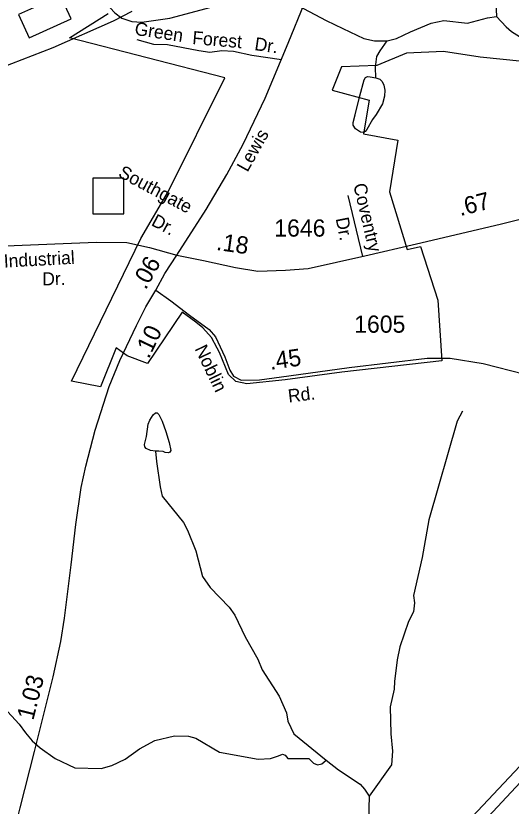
# Model space of a CAD drawing. Extents: x 2056842 to 2160602, y 826753 to 1016856.
# Drawn here: x 2116153 to 2119751, y 922545 to 928285 of the extents above; entities that cross this region are included whole.
import ezdxf

# ---------------------------------------------------------------- set-up
doc = ezdxf.new("R2010")
doc.units = 0
for name, color, linetype in [('Exist Boundary Political City Limit New', 7, 'Continuous'), ('Exist Cultural Warehouse Building Footprint', 7, 'Continuous'), ('Exist Hydrographic Creek Single Shore', 7, 'Continuous'), ('Exist Hydrographic Misc Water Feature', 7, 'Continuous'), ('Exist Railroad Mainline', 7, 'Continuous'), ('Exist Road Non-System Type 51', 7, 'Continuous'), ('Exist Road Non-System Type 51 Label', 7, 'Continuous'), ('Exist Road Primary Interstate Divided Center Attributed', 7, 'Continuous'), ('Exist Road Primary US Attributed', 7, 'Continuous'), ('Exist Road Primary US Label', 7, 'Continuous'), ('Exist Road Primary US Mileage Hundredths English Label', 7, 'Continuous'), ('Exist Road Secondary Mileage Hundredths English Label', 7, 'Continuous'), ('Exist Road Secondary Type 41 Attributed', 7, 'Continuous'), ('Exist Road Secondary Type 51 Attributed', 7, 'Continuous'), ('Exist Road Secondary Type 51 Label', 7, 'Continuous'), ('Exist Road Secondary Type 51 Number Label', 7, 'Continuous'), ('Map Preparation Boundary City Limit Buffer Line', 7, 'Continuous')]:
    doc.layers.add(name, color=color, linetype=linetype)

msp = doc.modelspace()

# ---------------------------------------------------------------- linework, layer by layer
at = {"layer": 'Exist Boundary Political City Limit New'}
for points in [[(2116769, 925591.9), (2116558.5, 925630.9), (2117060.2, 926668.4), (2117261.8, 927011.4), (2117670.8, 927835.1), (2116542.8, 928126.4), (2116823, 928301.1)], [(2119835, 927953.7), (2119526.2, 927983.9), (2119260, 928025.6), (2118991.2, 928014.2), (2118775.8, 927923.4), (2118518.2, 927915.9), (2118450.2, 927745.5), (2118719, 927673.6), (2118677.2, 927427.5), (2118927, 927382.1), (2118866.5, 927007.3), (2118995, 926587.1), (2119092.5, 926610.2), (2119218.8, 926220.1), (2119246.8, 925778.9), (2118520.2, 925697.5), (2118109.8, 925640.8), (2117830.8, 925613.2), (2117750, 925629.7), (2117697.2, 925680.8), (2117631.2, 925839.1), (2117616.2, 925872.1), (2117575, 925949.5), (2117510.8, 926018.8), (2117459.5, 926060), (2117360.8, 926132.9), (2117109.2, 925759.4), (2116961.8, 925817), (2116882.5, 925872.9), (2116769, 925591.9)]]:
    msp.add_lwpolyline(points, dxfattribs=at)
at = {"layer": 'Exist Cultural Warehouse Building Footprint'}
for points in [[(2116478.4, 928433.7), (2116172.6, 928296), (2116249.2, 928125.9), (2116555, 928263.7)], [(2116712.9, 927107.4), (2116712.9, 926847.3), (2116937.2, 926847.3), (2116937.2, 927107.4)]]:
    msp.add_lwpolyline(points, close=True, dxfattribs=at)
at = {"layer": 'Exist Hydrographic Creek Single Shore'}
for points in [[(2116345.7, 928785.1), (2116434.2, 928733.4), (2116483.6, 928708.8), (2116543.2, 928665.8), (2116610.3, 928584.7), (2116640.7, 928521.3), (2116802.8, 928381.9), (2116872.5, 928307.1), (2116921.9, 928269.1), (2116995.3, 928245), (2117068, 928238.2), (2117272, 928269.1), (2117535, 928337.8), (2117693.3, 928381.1), (2117803.4, 928403.4)], [(2117803.4, 928403.4), (2117966.3, 928412.6), (2118100.6, 928388.5), (2118201.5, 928359.4), (2118405.9, 928252.1), (2118528.4, 928193.8), (2118680.4, 928119.4), (2118758.9, 928102.6), (2118850.1, 928103.7)], [(2119636.3, 928439.1), (2119645.2, 928279.4)], [(2118850.1, 928103.7), (2118917.2, 928121.5), (2119019.8, 928169.6), (2119170.5, 928233), (2119262.7, 928250.2), (2119432.4, 928232.5), (2119579.3, 928271.8), (2119645.2, 928279.4)], [(2119645.2, 928279.4), (2119713.8, 928205.9), (2119754.1, 928172.2), (2119942.2, 928051.8), (2120015.6, 927977), (2120109.3, 927893.8), (2120189.3, 927848.2), (2120303.6, 927834.7), (2120397.4, 927851.1), (2120437.4, 927849.3), (2120535.4, 927829.5), (2120644.3, 927799.6), (2120729.2, 927794.5), (2120819.4, 927806.9)]]:
    msp.add_lwpolyline(points, dxfattribs=at)
at = {"layer": 'Exist Hydrographic Misc Water Feature'}
for points in [[(2118767.9, 927833.9), (2118766.5, 927912.4), (2118775.4, 927989.7), (2118798.2, 928031.5), (2118850.1, 928103.7)], [(2118767.9, 927833.9), (2118796.9, 927824.3), (2118814.6, 927807.8), (2118826, 927781.2), (2118832.4, 927744.5), (2118829.8, 927701.4), (2118815.9, 927645.6), (2118770.3, 927568.3), (2118742.4, 927531.6), (2118701.9, 927460.6), (2118690.5, 927444.1), (2118676.6, 927437.8), (2118656.3, 927439.1), (2118620.9, 927465.7), (2118604.4, 927491), (2118604.4, 927511.3), (2118618.3, 927567.1), (2118652.5, 927705.2), (2118682.9, 927820.5), (2118693, 927838.3), (2118708.2, 927844.6), (2118726, 927843.3), (2118767.9, 927833.9)], [(2119398.4, 925415), (2119358.7, 925340.9), (2119152, 924624), (2119103.2, 924351.8), (2119040.2, 924075.6), (2119048.4, 924021.7), (2119041, 923955.7), (2119005.2, 923887.5), (2118942, 923703.2), (2118922.5, 923607.2), (2118903.2, 923451), (2118901.2, 923395.1), (2118871.9, 923266.9), (2118876.8, 923071), (2118889.3, 922945.1), (2118881.7, 922845.1), (2118718.7, 922618.4)], [(2117168.3, 925123.1), (2117131.6, 925129.4), (2117099.9, 925142.1), (2117091.1, 925154.7), (2117087.3, 925171.2), (2117102.4, 925229.5), (2117115.1, 925319.5), (2117125.2, 925348.6), (2117150.6, 925387.9), (2117168.3, 925401.9), (2117179.7, 925401.9), (2117192.4, 925390.5), (2117215.2, 925342.3), (2117243, 925266.3), (2117267.1, 925187.7), (2117279.8, 925128.1), (2117272.2, 925116.7), (2117262, 925110.4), (2117238, 925114.2), (2117222.8, 925120.5), (2117192.4, 925124.3), (2117168.3, 925123.1)], [(2117168.3, 925123.1), (2117175.9, 925049.6), (2117201.2, 924865.8), (2117215.5, 924797.4), (2117370.3, 924606.2), (2117400.4, 924550.3), (2117459.3, 924400.5), (2117507.9, 924212.8), (2117564.3, 924133), (2117702.9, 923989.7), (2117743.3, 923931.9), (2117819.7, 923776.2), (2117910.4, 923612.7), (2117942.8, 923536.8), (2118065.8, 923343.4), (2118118.3, 923223.6), (2118128.6, 923163.7), (2118173.1, 923071.9), (2118407.8, 922880)], [(2116066.2, 923262.5), (2116176.6, 923141.1), (2116222.8, 923077.1), (2116271.2, 923019.3), (2116330.1, 922970), (2116437.8, 922892.7), (2116580.9, 922823), (2116772.1, 922819.2), (2116850.7, 922840.8), (2116946.9, 922887.6), (2117052.3, 922961.1), (2117163.7, 923023.2), (2117305.6, 923057.5), (2117408.2, 923053.7), (2117461, 923038.6), (2117632, 922938.3), (2117914.4, 922887.6), (2118003.1, 922891.5), (2118061.3, 922911.7), (2118090.4, 922923.1), (2118108.2, 922915.5), (2118129.7, 922892.7), (2118237.4, 922892.7), (2118281.2, 922891.5), (2118314.6, 922857.2), (2118343.2, 922844.6), (2118376.7, 922852.2), (2118407.8, 922880)], [(2118407.8, 922880), (2118497.7, 922810.3), (2118654.3, 922705.7), (2118684.4, 922670), (2118718.7, 922618.1)], [(2118718.7, 922618.1), (2118711.8, 922346.3), (2118722.3, 922291.3), (2118750.2, 922272.3), (2118790.7, 922274.8), (2118867.9, 922291.3), (2118907.2, 922283.7), (2118935.1, 922264), (2119003.5, 922127.2), (2119050.3, 921967.5), (2119069.9, 921893.9), (2119108.6, 921698.1), (2119107.3, 921518.1), (2119122.5, 921442.1), (2119170.6, 921358.5), (2119236.5, 921317.9), (2119291.2, 921238.8), (2119353.3, 921189.2)]]:
    msp.add_lwpolyline(points, dxfattribs=at)
at = {"layer": 'Exist Railroad Mainline'}
msp.add_lwpolyline([(2116048, 927910.7), (2116425.4, 928056.3), (2116862.4, 928248.2), (2116998.1, 928318.8)], dxfattribs=at)
at = {"layer": 'Exist Road Non-System Type 51'}
for points in [[(2117031.9, 928112.8), (2117152.8, 928079.2), (2117253.5, 928075.9), (2117481.9, 928032.2), (2117562.5, 928022.1), (2117649.8, 928032.2), (2117733.7, 928028.8), (2117868, 927998.6), (2118083, 927968.7)], [(2118564.8, 926980.4), (2118669.8, 926538.4)]]:
    msp.add_lwpolyline(points, dxfattribs=at)
at = {"layer": 'Exist Road Primary Interstate Divided Center Attributed'}
for points in [[(2122918.4, 926142.9), (2122732, 925942.8), (2122570.2, 925770.2), (2121914.3, 925071.7), (2121264.7, 924376.8), (2121046, 924146.4), (2120484.6, 923550.5), (2119814.3, 922835.8), (2119043.2, 922016.6), (2118408, 921339.7), (2117994.1, 920902.3), (2117625.2, 920499), (2117450.6, 920288.4), (2117228.4, 920007.5), (2116931.5, 919611.5), (2116586.9, 919138)], [(2116090.5, 918312.4), (2116180.2, 918435.9), (2116398.8, 918731.1), (2116662.4, 919091.2), (2116963.8, 919514.2), (2117246.4, 919892.3), (2117484.8, 920198.3), (2117686.4, 920434.2), (2118042.7, 920828.4), (2118519.5, 921337.9), (2119185.3, 922040), (2119884.5, 922790.7), (2120553, 923501.9), (2121083.8, 924063.5), (2121347.5, 924348), (2122002.5, 925044.7), (2122694.4, 925782.8)]]:
    msp.add_lwpolyline(points, dxfattribs=at)
at = {"layer": 'Exist Road Primary US Attributed'}
for points in [[(2117322.1, 926547.8), (2117535.9, 926878), (2117685, 927133.2), (2117804.4, 927353.4), (2117963.4, 927686.9), (2118131.4, 928086.8), (2118249.9, 928376.2), (2118380.2, 928686.3), (2118502.3, 929015.3), (2118584, 929327.1), (2118645.1, 929613), (2118669.4, 929851.1), (2118728.6, 930048.9), (2118818.5, 930162.1), (2118929.8, 930280.7), (2119116.6, 930467.7), (2119227.1, 930596.2), (2119345.7, 930740), (2119379.8, 930829.9), (2119403.2, 930970.1), (2119440.8, 931263.7)], [(2117170.2, 926293.8), (2117236.2, 926412.9), (2117322.1, 926547.8)], [(2115775.8, 920514.9), (2115800, 920765.7), (2115843.1, 921092.9), (2115899.7, 921386.8), (2116015.6, 921865.8), (2116185.3, 922533.7), (2116287.7, 922941.7), (2116425.1, 923483.7), (2116479, 923740.7), (2116506, 923909.7), (2116555.4, 924298.9), (2116589.5, 924591.9), (2116628.1, 924858.9), (2116662.3, 925013.5), (2116730.5, 925275.9), (2116832, 925593.2), (2116907.5, 925781.9), (2117029.6, 926037.2), (2117097, 926172.9), (2117170.2, 926293.8)]]:
    msp.add_lwpolyline(points, dxfattribs=at)
at = {"layer": 'Exist Road Secondary Type 41 Attributed'}
msp.add_lwpolyline([(2117170.2, 926293.8), (2117279.3, 926216), (2117414.9, 926110.9), (2117558.2, 926006.2), (2117603.1, 925953.1), (2117670, 925809.8), (2117706.8, 925710.9), (2117734.7, 925668.7), (2117789.5, 925639.9), (2117923.3, 925640.8), (2118136.2, 925669.6), (2118574, 925732), (2119140.3, 925799), (2119307.4, 925799.9), (2119547.7, 925759.9), (2119850.3, 925682.6), (2120079.8, 925598.6), (2120175.9, 925531.2), (2120287.3, 925445.8), (2120350.2, 925368.5), (2120455.7, 925261.1), (2120670.4, 925080.4), (2120842.4, 924933.5), (2120903.5, 924924.5)], dxfattribs=at)
at = {"layer": 'Exist Road Secondary Type 51 Attributed'}
for points in [[(2117322.1, 926547.8), (2117515.1, 926509.2), (2117748.6, 926457.1), (2117912, 926431.9), (2118111.3, 926439.1), (2118277.4, 926449), (2118686.8, 926542.4), (2119063.9, 926630.5), (2119670, 926773.3), (2120172.8, 926897.3), (2120954.8, 927099.5), (2121533, 927243.2), (2121753, 927312.4), (2122054.6, 927443.6), (2122413.8, 927664.6), (2122745.1, 927891.9), (2122937.2, 928033.9), (2123047.2, 928073)], [(2115830.4, 926612.6), (2116021.1, 926611.6), (2116435.9, 926629.6), (2116739.4, 926642.1), (2116959.4, 926639.5), (2117122.8, 926603.5), (2117322.1, 926547.8)]]:
    msp.add_lwpolyline(points, dxfattribs=at)
at = {"layer": 'Map Preparation Boundary City Limit Buffer Line'}
for points in [[(2116769, 925591.9), (2116558.5, 925630.9), (2117060.2, 926668.4), (2117261.8, 927011.4), (2117670.8, 927835.1), (2116542.8, 928126.4), (2116823, 928301.1)], [(2119835, 927953.7), (2119526.2, 927983.9), (2119260, 928025.6), (2118991.2, 928014.2), (2118775.8, 927923.4), (2118518.2, 927915.9), (2118450.2, 927745.5), (2118719, 927673.6), (2118677.2, 927427.5), (2118927, 927382.1), (2118866.5, 927007.3), (2118995, 926587.1), (2119092.5, 926610.2), (2119218.8, 926220.1), (2119246.8, 925778.9), (2118520.2, 925697.5), (2118109.8, 925640.8), (2117830.8, 925613.2), (2117750, 925629.7), (2117697.2, 925680.8), (2117631.2, 925839.1), (2117616.2, 925872.1), (2117575, 925949.5), (2117510.8, 926018.8), (2117459.5, 926060), (2117360.8, 926132.9), (2117109.2, 925759.4), (2116961.8, 925817), (2116882.5, 925872.9), (2116769, 925591.9)]]:
    msp.add_lwpolyline(points, dxfattribs=at)

# ---------------------------------------------------------------- texts
at = {"layer": 'Exist Road Non-System Type 51 Label'}
for s, rotation, p in [('Green', 351.38677, (2117011.4, 928147.7)), ('Forest', 355.06169, (2117432.5, 928080.7)), ('Dr.', 351.75266, (2117882.7, 928036.8)), ('Southgate', 331.89726, (2116890.2, 927120.1)), ('Coventry', 283.21503, (2118603.1, 927057.8)), ('Dr.', 331.89726, (2117130.4, 926767.1)), ('Dr.', 281.4032, (2118475.5, 926812.5))]:
    msp.add_text(s, height=95, rotation=rotation, dxfattribs=at).set_placement(p)
at = {"layer": 'Exist Road Primary US Label'}
msp.add_text('Lewis', height=95, rotation=60.71525, dxfattribs=at).set_placement((2117835.3, 927145.1))
at = {"layer": 'Exist Road Primary US Mileage Hundredths English Label'}
for s, rotation, p in [('.06', 60.99893, (2117096.8, 926290.2)), ('.10', 64.42722, (2117118.7, 925788.9)), ('1.03', 75.77224, (2116279.7, 923164.2))]:
    msp.add_text(s, height=125, rotation=rotation, dxfattribs=at).set_placement(p)
at = {"layer": 'Exist Road Secondary Mileage Hundredths English Label'}
for s, rotation, p in [('.67', 14.14536, (2119381.3, 926830.3)), ('.18', 352.02412, (2117604.4, 926585.6)), ('.45', 8.11919, (2118002.4, 925713.6))]:
    msp.add_text(s, height=125, rotation=rotation, dxfattribs=at).set_placement(p)
at = {"layer": 'Exist Road Secondary Type 51 Label'}
for s, rotation, p in [('Industrial', 3.11081, (2116068.2, 926456.5)), ('Dr.', 1.07208, (2116346, 926327.3)), ('Noblin', 295.65794, (2117449.9, 925867.6)), ('Rd.', 6.68794, (2118135.3, 925477))]:
    msp.add_text(s, height=95, rotation=rotation, dxfattribs=at).set_placement(p)
at = {"layer": 'Exist Road Secondary Type 51 Number Label'}
for s, p in [('1646', (2118030.1, 926681.6)), ('1605', (2118610.4, 925983.8))]:
    msp.add_text(s, height=125, dxfattribs=at).set_placement(p)

doc.saveas('drawing.dxf')
